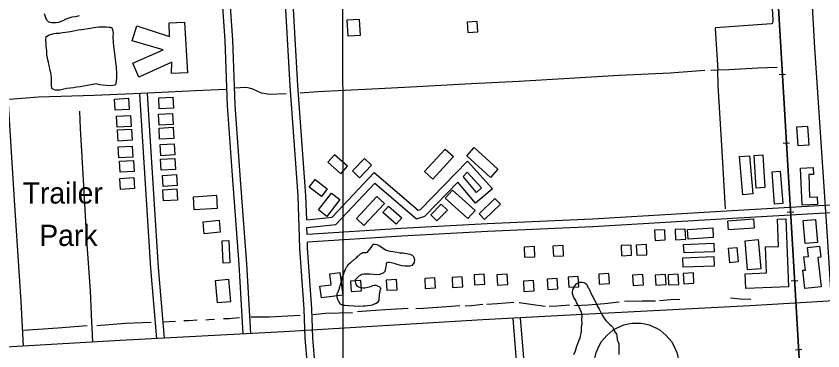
# Model space of a CAD drawing. Extents: x 3297716 to 3335574, y 688621 to 713991.
# Drawn here: x 3316312 to 3319475, y 709791 to 711102 of the extents above; entities that cross this region are included whole.
import ezdxf

# ---------------------------------------------------------------- set-up
doc = ezdxf.new("R2010")
doc.units = 0
for name, color, linetype in [('V-BLDG-IDEN', 7, 'Continuous'), ('V-BLDG-OTLN', 7, 'Continuous'), ('V-GRID-MAJR', 7, 'Continuous'), ('V-RAIL-TRAK', 7, 'Continuous'), ('V-ROAD-CNTR', 7, 'Continuous'), ('V-ROAD-IDEN', 7, 'Continuous'), ('V-SITE-VEGE', 7, 'Continuous'), ('V-TOPO-SHOR', 7, 'Continuous')]:
    doc.layers.add(name, color=color, linetype=linetype)

msp = doc.modelspace()

# ---------------------------------------------------------------- linework, layer by layer
at = {"layer": 'V-BLDG-OTLN'}
for points in [[(3316972.1, 711078.8), (3316983.5, 710879.3), (3316921.7, 710877.2), (3316923, 710921.2), (3316793.8, 710862.4), (3316770.3, 710917.2), (3316888.8, 710969.7), (3316767.4, 711005.2), (3316785.3, 711063.5), (3316914.1, 711022.3), (3316911.8, 711076.4)], [(3317656.7, 711090.5), (3317661, 711026.3), (3317614.1, 711023.1), (3317609.8, 711087.3)], [(3318120.2, 711080.8), (3318080.3, 711078.6), (3318082.5, 711038.6), (3318122.4, 711040.9)], [(3316928.8, 710741.9), (3316873.5, 710738.7), (3316871.1, 710782.1), (3316926.3, 710785.2)], [(3316755.3, 710736.9), (3316700.1, 710733.8), (3316697.6, 710777.1), (3316752.9, 710780.2)], [(3316927.7, 710677.6), (3316872.4, 710674.5), (3316869.9, 710717.8), (3316925.2, 710721)], [(3316763.5, 710669.7), (3316708.3, 710666.6), (3316705.8, 710709.9), (3316761.1, 710713)], [(3316767.2, 710615.9), (3316712, 710612.7), (3316709.5, 710656), (3316764.8, 710659.2)], [(3316930.1, 710623.1), (3316874.9, 710620), (3316872.4, 710663.3), (3316927.7, 710666.4)], [(3319415.2, 710670.7), (3319420, 710596.9), (3319378.4, 710594.2), (3319373.6, 710668)], [(3316770, 710549.7), (3316714.7, 710546.5), (3316712.2, 710589.9), (3316767.5, 710593)], [(3316934.5, 710558.4), (3316879.2, 710555.3), (3316876.8, 710598.6), (3316932, 710601.7)], [(3317913.6, 710493.3), (3317993.9, 710581.5), (3318026.4, 710551.9), (3317946.2, 710463.6)], [(3318108.5, 710586.8), (3318201.3, 710502.3), (3318171.9, 710470), (3318079.1, 710554.6)], [(3316774.8, 710493.4), (3316719.5, 710490.3), (3316717, 710533.6), (3316772.3, 710536.8)], [(3316936.4, 710501.4), (3316881.2, 710498.2), (3316878.7, 710541.6), (3316934, 710544.7)], [(3317611.5, 710513.8), (3317560.5, 710559.1), (3317534.3, 710529.6), (3317585.3, 710484.3)], [(3317630.6, 710495.4), (3317678.1, 710544.4), (3317705.6, 710517.7), (3317658.1, 710468.7)], [(3319161.5, 710402.1), (3319148.4, 710551.5), (3319187.4, 710554.9), (3319200.5, 710405.5)], [(3319213.4, 710428.6), (3319205.2, 710555.8), (3319239.3, 710558), (3319247.6, 710430.8)], [(3319453.5, 710364.4), (3319394.1, 710361.9), (3319388, 710506.7), (3319437.1, 710508.7), (3319438.2, 710482.1), (3319419.6, 710481.3), (3319423.3, 710392.9), (3319452.3, 710394.1)], [(3316776.5, 710426.1), (3316721.2, 710423), (3316718.7, 710466.3), (3316774, 710469.5)], [(3316943.4, 710437.9), (3316888.1, 710434.7), (3316885.7, 710478), (3316940.9, 710481.2)], [(3319285.3, 710365.7), (3319276.1, 710492.6), (3319308.3, 710495), (3319317.5, 710368)], [(3317509.6, 710395.3), (3317461.3, 710432.3), (3317484.1, 710461.9), (3317532.3, 710424.9)], [(3316945.2, 710381.6), (3316889.9, 710378.4), (3316887.5, 710421.8), (3316942.7, 710424.9)], [(3317497.8, 710343.1), (3317548.8, 710408.9), (3317581.8, 710383.2), (3317530.8, 710317.5)], [(3318083.6, 710309.6), (3317994.9, 710388.8), (3318022.7, 710420), (3318111.4, 710340.8)], [(3317100.9, 710348.9), (3317010.6, 710342.8), (3317007.1, 710394.2), (3317097.4, 710400.4)], [(3317756.4, 710367.8), (3317676, 710281.7), (3317646.3, 710309.5), (3317726.7, 710395.6)], [(3318210.6, 710365.5), (3318148.6, 710305.6), (3318127.4, 710327.6), (3318189.4, 710387.4)], [(3317801.7, 710286.4), (3317750.1, 710332.2), (3317772.4, 710357.3), (3317824, 710311.4)], [(3318002.9, 710341.5), (3317961.4, 710299.8), (3317937.7, 710323.3), (3317979.2, 710365)], [(3317112.5, 710255.3), (3317049.8, 710249.7), (3317045.6, 710296.7), (3317108.2, 710302.3)], [(3319102.1, 710300.7), (3319202.9, 710307.5), (3319205.4, 710271.6), (3319104.5, 710264.7)], [(3319329.3, 710307.4), (3319339.9, 710041.7), (3319172.5, 710035.1), (3319170.2, 710092.5), (3319253.9, 710095.9), (3319249.9, 710197.6), (3319301, 710199.7), (3319296.7, 710306.1)], [(3319446.5, 710305.4), (3319453.4, 710215.5), (3319405.2, 710211.8), (3319398.2, 710301.6)], [(3318855.5, 710265.2), (3318815.5, 710263.5), (3318817.2, 710223.6), (3318857.1, 710225.3)], [(3318935.6, 710267.5), (3318895.6, 710265.9), (3318897.3, 710225.9), (3318937.3, 710227.6)], [(3319045.4, 710234.2), (3318947, 710228.4), (3318944.8, 710266.2), (3319043.2, 710272)], [(3317123.8, 710134.3), (3317119.5, 710221.5), (3317146.2, 710222.8), (3317150.6, 710135.6)], [(3319179.4, 710108.2), (3319169.8, 710222.3), (3319221.9, 710226.7), (3319231.6, 710112.6)], [(3318343.9, 710199), (3318303.9, 710197.4), (3318305.6, 710157.4), (3318345.6, 710159.1)], [(3318456.9, 710202.9), (3318416.9, 710201.2), (3318418.6, 710161.2), (3318458.6, 710162.9)], [(3318723.7, 710205.1), (3318683.8, 710203.4), (3318685.5, 710163.4), (3318725.4, 710165.1)], [(3318783.6, 710206.9), (3318743.6, 710205.2), (3318745.3, 710165.3), (3318785.2, 710167)], [(3319048.4, 710179.2), (3318930.7, 710174.1), (3318929.3, 710207.2), (3319047, 710212.3)], [(3319110.9, 710135.9), (3319105.7, 710192.5), (3319137.4, 710195.4), (3319142.7, 710138.9)], [(3319404.7, 710034.8), (3319396.5, 710106.2), (3319406.7, 710107.4), (3319400.9, 710159), (3319418.2, 710160.9), (3319414.2, 710196), (3319462, 710201.4), (3319467, 710157.5), (3319455.6, 710156.2), (3319468.5, 710042.1)], [(3319048.6, 710122.8), (3318928, 710118), (3318926.5, 710154.9), (3319047.2, 710159.8)], [(3317581.8, 710097.1), (3317593.3, 710009.3), (3317508.9, 709998.1), (3317502.9, 710043.6), (3317547.8, 710049.6), (3317542.3, 710091.9)], [(3318109.8, 710049.1), (3318149.7, 710051.4), (3318147.4, 710091.4), (3318107.5, 710089)], [(3318199.6, 710048.4), (3318239.5, 710050.7), (3318237.2, 710090.6), (3318197.3, 710088.3)], [(3318598.7, 710051.8), (3318638.6, 710054.1), (3318636.3, 710094.1), (3318596.4, 710091.7)], [(3318731.4, 710047), (3318771.3, 710049.3), (3318769, 710089.2), (3318729, 710086.9)], [(3318820.5, 710047.8), (3318860.5, 710050.1), (3318858.1, 710090.1), (3318818.2, 710087.8)], [(3318870.4, 710048.8), (3318910.4, 710051.1), (3318908, 710091), (3318868.1, 710088.7)], [(3318929.9, 710053.7), (3318969.8, 710056), (3318967.5, 710096), (3318927.6, 710093.7)], [(3317101.1, 709978.9), (3317093.9, 710066.7), (3317145.4, 710070.9), (3317152.6, 709983.2)], [(3317625.8, 710023.6), (3317665.7, 710026), (3317663.4, 710065.9), (3317623.5, 710063.6)], [(3317765.9, 710028), (3317805.8, 710030.3), (3317803.5, 710070.2), (3317763.6, 710067.9)], [(3317916.4, 710034.8), (3317956.3, 710037.1), (3317954, 710077), (3317914.1, 710074.7)], [(3318023.6, 710038.7), (3318063.5, 710041), (3318061.2, 710080.9), (3318021.3, 710078.6)], [(3318303.3, 710023.4), (3318343.2, 710025.7), (3318340.9, 710065.7), (3318301, 710063.3)], [(3318396.4, 710031.4), (3318436.3, 710033.7), (3318434, 710073.6), (3318394.1, 710071.3)], [(3318478.6, 710039.6), (3318518.6, 710041.9), (3318516.3, 710081.9), (3318476.3, 710079.5)]]:
    msp.add_lwpolyline(points, close=True, dxfattribs=at)
at = {"layer": 'V-GRID-MAJR'}
msp.add_spline([(3317610.9, 694015.5), (3317607.8, 697042.8), (3317601.6, 703104.4), (3317595.4, 709166), (3317592.3, 712200.3)], degree=3, dxfattribs=at)
at = {"layer": 'V-RAIL-TRAK'}
for points in [[(3319598.2, 706076.9), (3319560, 706749.1), (3319520.9, 707421), (3319463, 708376.6), (3319402.6, 709403.5), (3319362, 710097.5), (3319290.9, 711312.7), (3319264.3, 711756.9), (3319238.6, 712204.8)], [(3319238.6, 712204.8), (3319264.3, 711756.9), (3319290.9, 711312.7), (3319362, 710097.5), (3319402.6, 709403.5), (3319463, 708376.6), (3319520.9, 707421), (3319560, 706749.1), (3319610.6, 705859.6), (3319659.5, 705019.2), (3319690.4, 704540.1)], [(3319304.1, 710873.4), (3319329.1, 710874.8)], [(3319319.9, 710603.8), (3319344.8, 710605.3)], [(3319335.6, 710334.3), (3319360.6, 710335.7)], [(3319351.4, 710064.7), (3319376.4, 710066.2)], [(3319367.2, 709795.2), (3319392.1, 709796.7)]]:
    msp.add_lwpolyline(points, dxfattribs=at)
at = {"layer": 'V-ROAD-CNTR'}
for points in [[(3319372, 712204.9), (3319394.3, 711836.6), (3319442.6, 710977.5), (3319493.5, 710218.9), (3319507.2, 709986.1)], [(3316340.5, 709808.9), (3316332.1, 709984.5), (3316305.7, 710381.2), (3316282.2, 710759.4), (3316261.1, 711133), (3316237.6, 711470.6), (3316212.2, 711758.8)], [(3317201.8, 709856.8), (3317186.9, 710129.5), (3317160, 710477.2), (3317141, 710752.4), (3317131.4, 711006.2), (3317120.5, 711177), (3317114, 711308.8), (3317102.3, 711504.4)], [(3317451.3, 710304.5), (3317448.1, 710399.4), (3317416.1, 710830.5), (3317401.5, 711105.6), (3317395.8, 711206.9), (3317392.8, 711260.6)], [(3317231.8, 709858.4), (3317216.9, 710131.5), (3317190, 710479.4), (3317170.9, 710754), (3317161.4, 711007.7), (3317150.4, 711178.7), (3317147.3, 711242.5)], [(3317500.4, 708775.9), (3317500.9, 708779.7), (3317500.7, 708819.5), (3317498.3, 708922.3), (3317492.7, 709036.8), (3317484, 709249.4), (3317474.1, 709448.1), (3317464.4, 709615.1), (3317445.3, 709840.1), (3317441.9, 709953.4), (3317424.9, 710193), (3317418.2, 710397.8), (3317386.1, 710828.6), (3317371.5, 711104), (3317365.8, 711205.2), (3317363.2, 711252.5)], [(3316796.3, 710796.2), (3316814.8, 710507.3), (3316838.6, 710115.1), (3316862.9, 709837.9)], [(3316826.3, 710798.1), (3316844.7, 710509.2), (3316868.6, 710117.3), (3316892.8, 709840.5)], [(3316613.1, 709824.5), (3316610, 709881.4), (3316609, 709902.6), (3316603.3, 710025.3), (3316589, 710226.2), (3316577.2, 710438.2), (3316565.2, 710661.9), (3316562.6, 710729.2)], [(3317451.3, 710304.5), (3317551.6, 710314.2), (3317715.8, 710488.8), (3317888.1, 710341.3), (3317898, 710344.6), (3318081.9, 710534.4), (3318179.6, 710426), (3318113.3, 710368.8), (3318043.8, 710451.9)], [(3318064.8, 710473.6), (3318081.1, 710490.5), (3318136.8, 710428.7), (3318116.8, 710411.4), (3318064.8, 710473.6)], [(3317452.2, 710274.4), (3317565.7, 710285.4), (3317718.1, 710447.4), (3317881.4, 710307.5), (3317914.4, 710318.4), (3318043.8, 710451.9)], [(3319879.5, 710383.6), (3319826.6, 710381.3), (3319677.4, 710370), (3319459.1, 710358.3), (3319118.9, 710338.8), (3318572.3, 710306.3), (3318158.7, 710288.1), (3317822.4, 710269.4), (3317454.1, 710246.5)], [(3319881.1, 710353.6), (3319828.4, 710351.3), (3319679.3, 710340.1), (3319460.7, 710328.4), (3319120.6, 710308.8), (3318573.8, 710276.3), (3318160.2, 710258.1), (3317824.1, 710239.4), (3317454.2, 710216.4)], [(3317453.2, 710246.4), (3317452.2, 710274.4)], [(3317498.8, 709540.8), (3317494.3, 709617.2), (3317475.3, 709841.8), (3317471.9, 709954.9), (3317454.9, 710194.5), (3317454.2, 710216.4)], [(3321969.1, 710116.2), (3321666.2, 710108.8), (3321492.7, 710098), (3321073.9, 710068.7), (3320654.2, 710049.8), (3320230.2, 710028.8), (3319711.4, 709997.8), (3319431.5, 709981.7), (3319189.1, 709967.3), (3318433.2, 709928), (3318142.2, 709911.7), (3317361.8, 709865.5), (3316719.7, 709830.6), (3316136.3, 709797.5), (3315767.7, 709780.2), (3315460.5, 709764.1), (3314594.7, 709715.6), (3313764.1, 709666.7), (3313139.9, 709630.3), (3312580.7, 709600.1), (3311894.2, 709563.8), (3311218.8, 709524.6), (3310603.4, 709491), (3310297.9, 709478.6)], [(3318287.5, 709587.6), (3318260.3, 709917.9)], [(3318317.4, 709589.8), (3318290.2, 709920.4)]]:
    msp.add_lwpolyline(points, dxfattribs=at)
at = {"layer": 'V-ROAD-IDEN'}
msp.add_circle((3318744.4, 709734.5), 165, dxfattribs=at)
msp.add_circle((3318744.4, 709734.5), 165, dxfattribs=at)
at = {"layer": 'V-SITE-VEGE'}
for points in [[(3316558.9, 711103.1), (3316545.1, 711099.7), (3316530, 711097.7), (3316507.6, 711090.1), (3316495.7, 711084.1), (3316477.9, 711077.6), (3316468.7, 711076.1), (3316458.3, 711075.8), (3316451.8, 711076.1), (3316444, 711077), (3316438.9, 711079.2), (3316432, 711085.9), (3316428.5, 711095.2), (3316423.3, 711111)], [(3317699.9, 710090.8), (3317682.4, 710091.5), (3317675.9, 710091.1), (3317667.4, 710090.1), (3317664.1, 710087.7), (3317655.4, 710082.8), (3317650.7, 710077.8), (3317643.9, 710070.9), (3317641.8, 710068.4), (3317641.6, 710061.9), (3317642.7, 710056.6), (3317643.7, 710050.7), (3317649.3, 710044), (3317654.5, 710041.9), (3317660.8, 710039), (3317671.9, 710037.9), (3317679.6, 710037.6), (3317690.8, 710039.8), (3317698, 710042.1), (3317706.6, 710044.4), (3317709.9, 710046.2), (3317716.5, 710047.9), (3317723, 710047.6), (3317735.8, 710043.2), (3317740.7, 710037.2), (3317742.5, 710033.2), (3317739.9, 710033.3), (3317735.1, 710009.4), (3317734.4, 709991.9), (3317733.6, 709987.4), (3317730.8, 709983), (3317727.4, 709979.2), (3317720.7, 709974.9), (3317716.2, 709973.8), (3317708.2, 709970.2), (3317701.6, 709968.5), (3317689.2, 709966.4), (3317680.1, 709965.4), (3317672.2, 709965.1), (3317659.2, 709965), (3317615.7, 709966.7), (3317601.5, 709967.9), (3317595, 709968.8), (3317588.6, 709971), (3317582.9, 709973.8), (3317579.8, 709979.8), (3317576.8, 709984.4), (3317574.4, 709989.1), (3317571.5, 710000.3), (3317570.6, 710008.7), (3317570.8, 710015.2), (3317572.2, 710017.8), (3317573, 710019.7), (3317578.7, 710032.5), (3317581, 710041.5), (3317583.1, 710046.6), (3317588.3, 710062), (3317590.7, 710073), (3317591.6, 710081.4), (3317595.1, 710087.8), (3317595.9, 710090.3), (3317598.7, 710096.7), (3317600.2, 710101.2), (3317603.1, 710107.6), (3317603.8, 710110.2), (3317608, 710118.5), (3317610.8, 710122.9), (3317612.9, 710127.4), (3317623.7, 710137.3), (3317625.7, 710138.6), (3317631.1, 710142.9), (3317633.8, 710144.8), (3317637.8, 710148.5), (3317640.5, 710150.3), (3317644.5, 710153.4), (3317646.5, 710155.3), (3317651.3, 710161), (3317654.7, 710163.4), (3317662.7, 710170.3), (3317667.4, 710173.3), (3317672.1, 710175.8), (3317681.1, 710175.4), (3317685.7, 710175.9), (3317689.7, 710177.7), (3317692.4, 710181.5), (3317704, 710195.3), (3317708.9, 710203.6), (3317711.7, 710208), (3317713.7, 710209.2), (3317720.2, 710209), (3317726.6, 710207.4), (3317736.2, 710201.9), (3317754.5, 710190.1), (3317760.9, 710186.6), (3317771.8, 710182.9), (3317779.5, 710180.7), (3317789.9, 710179.6), (3317805.4, 710177.7), (3317817, 710175.3), (3317830, 710174.1), (3317849.4, 710170.8)], [(3317849.4, 710170.8), (3317857.1, 710169.2), (3317865.4, 710165.6), (3317869.8, 710160.9), (3317873.8, 710147.7), (3317872.8, 710137.3), (3317863.2, 710124.7), (3317854, 710121.8), (3317836.4, 710122.5), (3317824.1, 710123.6), (3317805.5, 710128.9), (3317794.6, 710133.2), (3317782.3, 710135.7), (3317775.2, 710136.6), (3317768, 710136.2), (3317766, 710135), (3317763.3, 710132.5), (3317763.2, 710128.6), (3317761.6, 710121.5), (3317760.7, 710114.4), (3317757.6, 710100.9), (3317755.5, 710099), (3317750.8, 710095.3), (3317746.9, 710093.5), (3317738.2, 710089.3), (3317731.1, 710088.9), (3317712.9, 710089.6), (3317699.9, 710090.8)], [(3318498.4, 709776), (3318504.8, 709790.7), (3318507.8, 709800.3), (3318510.8, 709809.3), (3318518.1, 709830.5), (3318523.1, 709841.3), (3318525.3, 709847.8), (3318527.7, 709858.7), (3318528.7, 709867.8), (3318529.3, 709884), (3318531.1, 709896.9), (3318530.5, 709915.2), (3318531, 709926.2), (3318528.9, 709940.6), (3318519.3, 709961.8), (3318516.9, 709966.4), (3318509, 709980.4), (3318506.1, 709988.3), (3318498.7, 709999.6), (3318495.7, 710006.3), (3318493.5, 710015.5), (3318493.7, 710021.9), (3318495.4, 710031.6), (3318498.9, 710036), (3318500.4, 710042.5), (3318503.8, 710046.3), (3318508.6, 710052.6), (3318511.3, 710055.1), (3318517.9, 710058.7), (3318520.6, 710059.3), (3318527.1, 710059.7), (3318531, 710059.5), (3318538.1, 710058.6), (3318542.6, 710056.4), (3318548.2, 710051.7), (3318551.3, 710047), (3318555.5, 710037.7), (3318558.6, 710033.1), (3318562.7, 710023.8), (3318565.8, 710017.8), (3318571.2, 710006.6), (3318574.2, 709999.9), (3318579.6, 709990), (3318581.5, 709987.9), (3318586.2, 709976.1)], [(3318586.2, 709976.1), (3318590.4, 709967.4), (3318597.7, 709954.1), (3318601.9, 709945.5), (3318608.6, 709933.6), (3318612.9, 709926.2), (3318619, 709916.2), (3318624, 709910.2), (3318633.3, 709900.1), (3318639, 709894.7), (3318646.5, 709888.5), (3318650.9, 709885.1)], [(3318650.9, 709885.1), (3318653.3, 709879.1), (3318656.9, 709871.2), (3318659.9, 709865.2), (3318665.4, 709855.9), (3318667.1, 709848.7), (3318668.6, 709838.9), (3318669.1, 709834.3), (3318672.7, 709826.4), (3318675, 709817.8), (3318675.5, 709815.2), (3318675.3, 709776.2)]]:
    msp.add_lwpolyline(points, dxfattribs=at)
msp.add_lwpolyline([(3316562.9, 710825.3), (3316548.6, 710823.9), (3316537.4, 710821.7), (3316510.6, 710818.2), (3316498.8, 710815.4), (3316483.7, 710811.5), (3316475.9, 710811.8), (3316469.4, 710811.4), (3316466.1, 710811.5), (3316460.4, 710814.3), (3316454, 710817.2), (3316452.2, 710821.2), (3316451.3, 710829.7), (3316450.9, 710836.8), (3316450.7, 710848.5), (3316451.1, 710858.9), (3316449.7, 710872.6), (3316448, 710880.5), (3316444.6, 710893), (3316443.1, 710902.8), (3316440.2, 710913.3), (3316439.2, 710921.2), (3316436.4, 710931), (3316435.4, 710938.9), (3316433.2, 710950.6), (3316432.9, 710959.1), (3316432, 710967.6), (3316431.5, 710973.5), (3316430.1, 710985.9), (3316430.3, 710992.4), (3316429.9, 710996.9), (3316428.2, 711004.2), (3316428.4, 711010), (3316429.4, 711017.8), (3316429.5, 711021.7), (3316433.5, 711024.1), (3316438.9, 711027.8), (3316447.4, 711030.1), (3316461.2, 711034.1), (3316469.1, 711035.7), (3316482.7, 711035.8), (3316494.6, 711038.6), (3316516.7, 711040.4), (3316531.8, 711043.7), (3316555.4, 711047.9), (3316568.5, 711050), (3316604.4, 711055.1), (3316624.1, 711058.3), (3316637.1, 711059.7), (3316650.1, 711059.8), (3316666.4, 711059.8), (3316675.5, 711059.5), (3316682, 711058.6), (3316687.7, 711055.8), (3316690.1, 711049.8), (3316692.1, 711035.4), (3316691.6, 711021.8), (3316692.7, 711000.3), (3316694, 710984.6), (3316697.4, 710955.2), (3316700.5, 710933.7), (3316704.4, 710900.4), (3316705.5, 710879.5), (3316705.3, 710859.3), (3316702.6, 710838.7), (3316701.7, 710832.8), (3316697.7, 710831), (3316691.8, 710830), (3316676.9, 710829.3), (3316665.8, 710829.7), (3316650.3, 710831), (3316640, 710833.3), (3316634.8, 710834.2), (3316625.8, 710837.1)], close=True, dxfattribs=at)
at = {"layer": 'V-TOPO-SHOR'}
for points in [[(3319279, 711291), (3319267.2, 711288), (3319279.3, 711087.7), (3319279.1, 711082.9), (3319277.4, 711075.3), (3319275.9, 711073.3), (3319273.1, 711072), (3319054, 711055.8), (3319053.2, 711053.1), (3319063.5, 710890.6)], [(3319011.9, 710888.6), (3318876.2, 710878.9), (3318676.6, 710869.5), (3318459.4, 710855.8), (3318282.7, 710846.2), (3318096.9, 710836.2), (3317835.3, 710822.3), (3317706.6, 710816.2), (3317495.1, 710805.2), (3317425.9, 710800)], [(3319296.5, 710901.1), (3319220, 710898.6), (3319106.6, 710892), (3319063.5, 710890.6), (3319035.5, 710889.7)], [(3319093.8, 710346.7), (3319079.9, 710572.6), (3319064.6, 710830.4), (3319063.5, 710890.6)], [(3317134.8, 710815), (3317015.5, 710809.6), (3316801.3, 710799.4), (3316617.7, 710790.7), (3316400.1, 710784), (3316285.6, 710776.1)], [(3317370.5, 710797.4), (3317304.5, 710795.4), (3317290.7, 710797.3), (3317274.2, 710800.8), (3317240.1, 710816), (3317227, 710820), (3317212.5, 710822.6), (3317168.1, 710819.3)], [(3318914.3, 709992.2), (3318877.3, 709990.2), (3318834.6, 709987.1)], [(3319192.2, 709991.9), (3319150.2, 709993.6), (3319112.9, 709997.5)], [(3318051.8, 709966.4), (3318001.2, 709963.5), (3317909.2, 709956.6), (3317879.2, 709955.2)], [(3318141.9, 709971.7), (3318097.4, 709967.2), (3318072.5, 709966.1)], [(3318263.9, 709980), (3318197.5, 709974.3), (3318157.8, 709972.4)], [(3318385.7, 709964.8), (3318330.6, 709972.2), (3318283.9, 709979.2)], [(3318481.9, 709969.3), (3318433.2, 709965.6), (3318401.6, 709964.8)], [(3318676.7, 709981.6), (3318619.5, 709974.4), (3318554.9, 709969.5), (3318501.9, 709966.4)], [(3318818.6, 709985), (3318766.8, 709985.3), (3318696.8, 709983.6)], [(3317425.3, 709929), (3317306.1, 709922.9), (3317232.1, 709922.1)], [(3317630.4, 709940.2), (3317525.4, 709936.5), (3317476.6, 709931.8)], [(3317849.5, 709956.4), (3317780.7, 709952.4), (3317701.8, 709946.9), (3317650.5, 709942.9)], [(3316841.4, 709901.6), (3316740.5, 709897.6), (3316628.6, 709888.6)], [(3316937, 709906.2), (3316911.8, 709904.4), (3316890.6, 709903.2)], [(3317022.2, 709910.4), (3316989.4, 709908.2), (3316970.2, 709907.6)], [(3317089.4, 709913.2), (3317067.7, 709912.5), (3317055.4, 709911.1)], [(3317188.5, 709919.7), (3317147.1, 709915.6), (3317124.7, 709916)], [(3316590.6, 709888.8), (3316475.1, 709879), (3316341.7, 709870.3)]]:
    msp.add_lwpolyline(points, dxfattribs=at)

# ---------------------------------------------------------------- texts
at = {"layer": 'V-BLDG-IDEN'}
for s, p in [('Trailer', (3316337.7, 710367.7)), ('Park', (3316402.9, 710201.7))]:
    msp.add_text(s, height=83, dxfattribs=at).set_placement(p)

doc.saveas('drawing.dxf')
